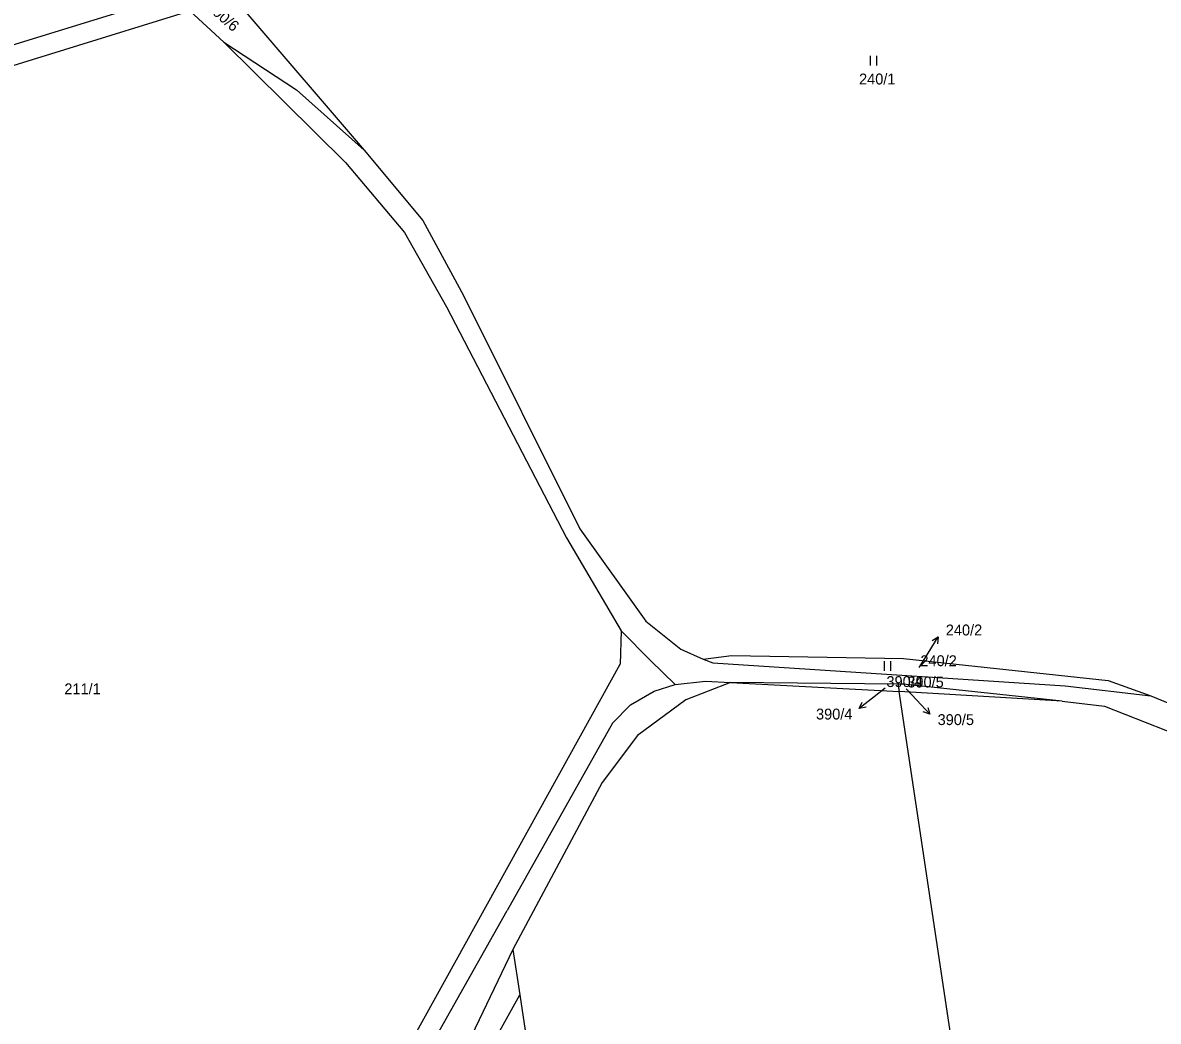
# Model space of a CAD drawing. Extents: x -735249 to -729401, y -1124843 to -1121828.
# Drawn here: x -733010.1 to -732832.6, y -1123276.2 to -1123120 of the extents above; entities that cross this region are included whole.
import ezdxf

# ---------------------------------------------------------------- set-up
doc = ezdxf.new("R2010")
doc.units = 0
for name, color, linetype in [('Vrstva 1', 7, 'Continuous'), ('Vrstva 16', 7, 'Continuous'), ('Vrstva 18', 7, 'Continuous'), ('Vrstva 25', 7, 'Continuous')]:
    doc.layers.add(name, color=color, linetype=linetype)

msp = doc.modelspace()

# ---------------------------------------------------------------- linework, layer by layer
at = {"layer": 'Vrstva 1'}
for points in [[(-733035.05, -1123130.65), (-732986.71, -1123115.74)], [(-733140.36, -1123166.52), (-732983.98, -1123118.16)], [(-732983.98, -1123118.16), (-732978.66, -1123123.04)], [(-732975.22, -1123118.38), (-732956.7, -1123139.95)], [(-732978.66, -1123123.04), (-732959.62, -1123141.87)], [(-732978.66, -1123123.04), (-732967.31, -1123130.52)], [(-732967.31, -1123130.52), (-732956.7, -1123139.95)], [(-732956.7, -1123139.95), (-732947.57, -1123150.95)], [(-732959.62, -1123141.87), (-732950.41, -1123152.81)], [(-732947.57, -1123150.95), (-732941.19, -1123162.68)], [(-732950.41, -1123152.81), (-732943.87, -1123164.43)], [(-732941.19, -1123162.68), (-732922.99, -1123199.19)], [(-732943.87, -1123164.43), (-732925.09, -1123200.56)], [(-732922.99, -1123199.19), (-732912.7, -1123213.61)], [(-732925.09, -1123200.56), (-732916.54, -1123215.1)], [(-732912.7, -1123213.61), (-732907.21, -1123217.99)], [(-732916.54, -1123215.1), (-732916.7, -1123220.33)], [(-732916.54, -1123215.1), (-732911.9, -1123219.83)], [(-732907.21, -1123217.99), (-732903.75, -1123219.57)], [(-732903.75, -1123219.57), (-732899.3, -1123218.99)], [(-732899.3, -1123218.99), (-732872.41, -1123219.44)], [(-732987.52, -1123348.35), (-732916.7, -1123220.33)], [(-732911.9, -1123219.83), (-732908.09, -1123223.52)], [(-732903.75, -1123219.57), (-732902.23, -1123220.12)], [(-732902.23, -1123220.12), (-732847.13, -1123223.72)], [(-732872.41, -1123219.44), (-732840.43, -1123222.91)], [(-732911.39, -1123224.58), (-732908.09, -1123223.52)], [(-732908.09, -1123223.52), (-732903.38, -1123222.99)], [(-732899.47, -1123223.2), (-732906.45, -1123225.92)], [(-732903.38, -1123222.99), (-732899.47, -1123223.2)], [(-732873.28, -1123223.45), (-732899.47, -1123223.2)], [(-732899.47, -1123223.2), (-732873.09, -1123224.61)], [(-732872.48, -1123223.45), (-732873.28, -1123223.45)], [(-732873.28, -1123223.45), (-732873.09, -1123224.61)], [(-732847.6, -1123226.14), (-732872.48, -1123223.45)], [(-732847.13, -1123223.72), (-732833.74, -1123225.29)], [(-732840.43, -1123222.91), (-732833.74, -1123225.29)], [(-732915.09, -1123226.71), (-732911.39, -1123224.58)], [(-732906.45, -1123225.92), (-732913.98, -1123231.5)], [(-732847.6, -1123226.14), (-732873.09, -1123224.61)], [(-732825.86, -1123539.19), (-732873.09, -1123224.61)], [(-732847.6, -1123226.14), (-732841.01, -1123226.88)], [(-732833.74, -1123225.29), (-732820.69, -1123230.66)], [(-732917.92, -1123229.58), (-732915.09, -1123226.71)], [(-732841.01, -1123226.88), (-732821.94, -1123234.41)], [(-732917.92, -1123229.58), (-732934.39, -1123258.85)], [(-732913.98, -1123231.5), (-732919.52, -1123238.84)], [(-732919.52, -1123238.84), (-732933.46, -1123264.97)], [(-732985.1, -1123348.99), (-732934.39, -1123258.85)], [(-732933.46, -1123264.97), (-732944.63, -1123288.28)], [(-732933.46, -1123264.97), (-732932.4, -1123272.03)], [(-732952.31, -1123307.94), (-732932.4, -1123272.03)], [(-732932.4, -1123272.03), (-732929.78, -1123289.45)]]:
    msp.add_lwpolyline(points, dxfattribs=at)
at = {"layer": 'Vrstva 16'}
for points in [[(-732869.97, -1123220.85), (-732868.58, -1123218.59)], [(-732875.28, -1123224.11), (-732876.99, -1123225.44)], [(-732872.01, -1123224.18), (-732870.33, -1123225.97)]]:
    msp.add_lwpolyline(points, dxfattribs=at)
at = {"layer": 'Vrstva 25'}
for points in [[(-732877.597, -1123126.675), (-732877.597, -1123125.175)], [(-732876.563, -1123126.675), (-732876.563, -1123125.175)], [(-732868.58, -1123218.59), (-732867.004, -1123216.038)], [(-732867.955, -1123216.626), (-732867.004, -1123216.038), (-732867.104, -1123217.152)], [(-732875.407, -1123221.375), (-732875.407, -1123219.875)], [(-732874.373, -1123221.375), (-732874.373, -1123219.875)], [(-732876.99, -1123225.44), (-732879.354, -1123227.286)], [(-732878.258, -1123227.065), (-732879.354, -1123227.286), (-732878.873, -1123226.277)], [(-732870.33, -1123225.97), (-732868.281, -1123228.16)], [(-732868.599, -1123227.088), (-732868.281, -1123228.16), (-732869.329, -1123227.771)]]:
    msp.add_lwpolyline(points, dxfattribs=at)

# ---------------------------------------------------------------- texts
at = {"layer": 'Vrstva 16'}
for s, p in [('240/2', (-732865.8, -1123215.84)), ('390/4', (-732886.086, -1123228.99)), ('390/5', (-732867.08, -1123229.86))]:
    msp.add_text(s, height=1.7, dxfattribs=at).set_placement(p)
at = {"layer": 'Vrstva 18'}
msp.add_text('390/6', height=1.7, rotation=318.60253, dxfattribs=at).set_placement((-732981.478, -1123117.753))
for s, p in [('240/1', (-732879.36, -1123129.66)), ('240/2', (-732869.77, -1123220.65)), ('390/4', (-732875.08, -1123223.91)), ('390/5', (-732871.81, -1123223.98)), ('211/1', (-733003.59, -1123225.05))]:
    msp.add_text(s, height=1.7, dxfattribs=at).set_placement(p)

doc.saveas('drawing.dxf')
